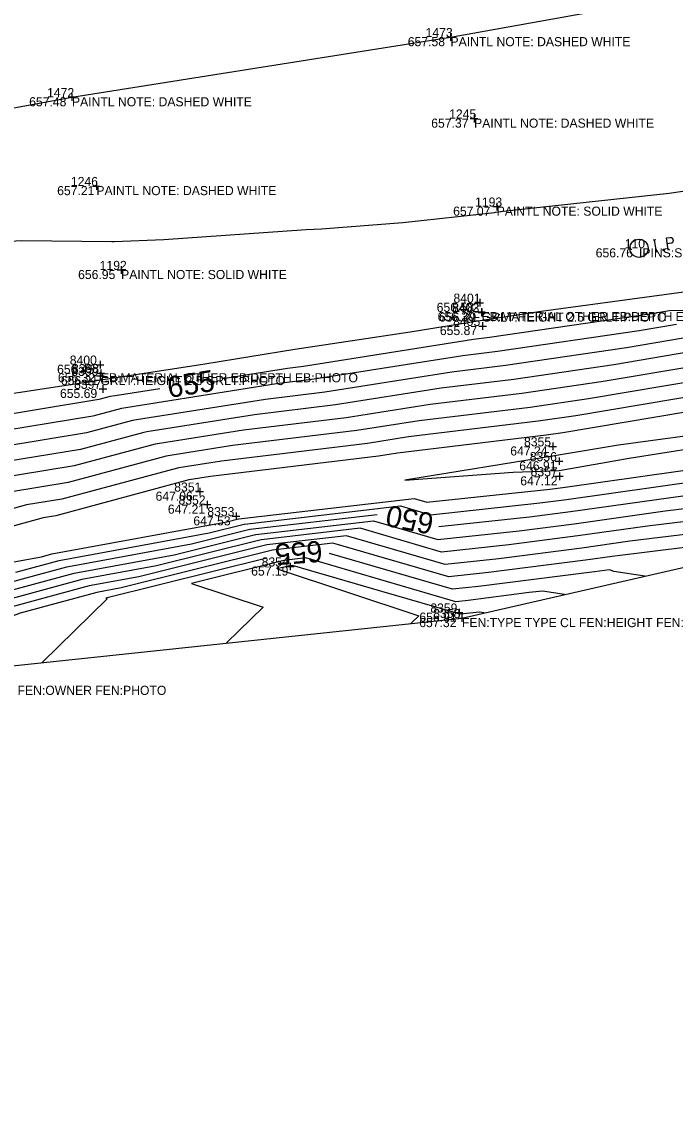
# Model space of a CAD drawing. Extents: x 2129350 to 2137777, y 657588 to 659885.
# Drawn here: x 2136622.8 to 2136708.9, y 659419.9 to 659562.4 of the extents above; entities that cross this region are included whole.
import ezdxf

# ---------------------------------------------------------------- set-up
doc = ezdxf.new("R2010")
doc.units = 0
for name, color, linetype in [('DT_X_Contour_Major', 7, 'Continuous'), ('DT_X_Contour_Minor', 7, 'Continuous'), ('DT_X_TIN_Hull', 7, 'Continuous'), ('PV_X_COP', 7, 'Continuous'), ('SV_P_Mon_Cells_Set', 7, 'Continuous'), ('SV_X_Shot_Marker', 7, 'Continuous'), ('SV_X_Text_Comment', 7, 'Continuous'), ('SV_X_Text_Elevation', 7, 'Continuous'), ('SV_X_Text_Name', 7, 'Continuous')]:
    doc.layers.add(name, color=color, linetype=linetype)

msp = doc.modelspace()

# ---------------------------------------------------------------- linework, layer by layer
at = {"layer": 'DT_X_Contour_Major'}
for points in [[(2136744.39, 659529.65), (2136736.11, 659528.34), (2136733.31, 659527.94), (2136732.4, 659527.79), (2136720.27, 659522.07), (2136717.55, 659521.8), (2136717.62, 659523.45), (2136716.62, 659523.43), (2136715.1, 659523.38), (2136715.01, 659524.3), (2136714.95, 659524.57), (2136711.8, 659524.39), (2136708.17, 659524.33), (2136705.83, 659523.94), (2136684.42, 659520.8), (2136682.34, 659520.55), (2136659.91, 659517), (2136657.79, 659516.74), (2136649.29, 659515.39)], [(2136712.64, 659515.29), (2136697.46, 659512.74), (2136689.77, 659511.61), (2136675.17, 659509.86), (2136666.96, 659508.55), (2136650.55, 659506.57), (2136642.08, 659505.22), (2136641.83, 659505.18), (2136628.89, 659501.7), (2136621.18, 659500.44), (2136614.2, 659498.51)], [(2136640.99, 659514.07), (2136635.11, 659513.14), (2136634.44, 659513.03), (2136632.96, 659512.63), (2136610.09, 659508.89), (2136608.36, 659508.41), (2136587.09, 659504.96), (2136586.28, 659504.88), (2136584.75, 659504.73), (2136561.66, 659500.55), (2136560.06, 659500.39), (2136542.45, 659497.22)], [(2136677.76, 659495.9), (2136689.7, 659497.18), (2136695.09, 659497.87), (2136709.92, 659499.96), (2136718.98, 659501.07), (2136728.5, 659502.24), (2136736.31, 659502.88), (2136747.05, 659504.59), (2136759.38, 659506.52), (2136770.93, 659508.36), (2136776.83, 659509.29)], [(2136571.4, 659479.62), (2136581.37, 659481.07), (2136594.01, 659482.88), (2136599.47, 659483.67), (2136604.98, 659485.41), (2136618.6, 659487.87), (2136628.72, 659490.6), (2136645.17, 659493.62), (2136652.85, 659495.54), (2136652.88, 659495.54), (2136669.63, 659497.49)], [(2136655.07, 659491.74), (2136633.86, 659486.45), (2136634.05, 659486.38), (2136625.47, 659477.98)], [(2136704.89, 659489.37), (2136700.84, 659489.98), (2136700.26, 659490.21), (2136698.25, 659489.96), (2136697.57, 659489.87), (2136682.96, 659488.01), (2136679.54, 659487.64), (2136663.33, 659492.36)]]:
    msp.add_lwpolyline(points, dxfattribs=at)
at = {"layer": 'DT_X_Contour_Minor'}
for points in [[(2136832.58, 659546.09), (2136809.17, 659542.2), (2136807.96, 659542), (2136784.37, 659538.08), (2136783.34, 659537.91), (2136782.28, 659537.74), (2136758.19, 659533.92), (2136757.75, 659533.85), (2136733.08, 659529.94), (2136733.08, 659529.94), (2136733.03, 659529.93), (2136732.07, 659529.8), (2136731.59, 659529.73), (2136707.47, 659526.46), (2136691.23, 659524.25), (2136683.48, 659523.05), (2136683.47, 659523.07), (2136673.98, 659521.52), (2136658.78, 659519.22), (2136646.92, 659517.29), (2136634.1, 659515.33), (2136633.49, 659515.23), (2136633.25, 659515.19), (2136614.47, 659512.36)], [(2136608.99, 659532.85), (2136622.81, 659533.62), (2136634.65, 659533.47), (2136634.85, 659533.47), (2136634.97, 659533.47), (2136641.51, 659533.72), (2136660.25, 659535.07), (2136662.31, 659535.16), (2136673.03, 659535.99), (2136685.07, 659537.31), (2136685.24, 659537.33), (2136686.22, 659537.48), (2136708.12, 659539.82), (2136711.09, 659540.27)], [(2136816.87, 659537.03), (2136807.15, 659535.47), (2136791.93, 659532.94), (2136782.56, 659531.43), (2136781.87, 659531.32), (2136766.09, 659528.82), (2136758.45, 659527.73), (2136742.16, 659525.14), (2136733.76, 659523.94), (2136733.07, 659523.83), (2136723.98, 659519.54), (2136716.92, 659518.83), (2136717.02, 659521.1), (2136715.01, 659520.8), (2136709.96, 659520.72), (2136702.48, 659519.46), (2136686.56, 659517.13), (2136679.47, 659516.27), (2136662.73, 659513.62), (2136654.9, 659512.67), (2136637.9, 659509.97), (2136637.4, 659509.89), (2136631.33, 659508.26), (2136614.53, 659505.51)], [(2136819.43, 659535.31), (2136806.88, 659533.3), (2136794.45, 659531.23), (2136782.3, 659529.28), (2136781.73, 659529.18), (2136768.73, 659527.12), (2136758.68, 659525.68), (2136745.18, 659523.54), (2136733.98, 659521.94), (2136733.41, 659521.85), (2136725.83, 659518.27), (2136716.61, 659517.35), (2136716.7, 659519.23), (2136715.03, 659518.98), (2136710.85, 659518.91), (2136700.81, 659517.22), (2136687.63, 659515.29), (2136678.04, 659514.13), (2136664.14, 659511.93), (2136653.45, 659510.64), (2136639.29, 659508.39), (2136638.87, 659508.32), (2136630.51, 659506.07), (2136616.74, 659503.82)], [(2136822, 659533.59), (2136806.61, 659531.12), (2136796.97, 659529.52), (2136782.04, 659527.12), (2136781.59, 659527.04), (2136771.36, 659525.42), (2136758.91, 659523.64), (2136748.21, 659521.94), (2136734.21, 659519.94), (2136733.75, 659519.87), (2136727.69, 659517), (2136716.3, 659515.87), (2136716.37, 659517.35), (2136715.05, 659517.15), (2136711.75, 659517.1), (2136699.13, 659514.98), (2136688.7, 659513.45), (2136676.6, 659512), (2136665.55, 659510.24), (2136652, 659508.61), (2136640.69, 659506.81), (2136640.35, 659506.75), (2136629.7, 659503.89), (2136618.96, 659502.13)], [(2136709.06, 659522.52), (2136704.15, 659521.7), (2136685.49, 659518.97), (2136680.9, 659518.41), (2136661.32, 659515.31), (2136656.35, 659514.71), (2136636.51, 659511.55), (2136635.92, 659511.46), (2136632.14, 659510.44), (2136612.31, 659507.2)], [(2136602.05, 659487.72), (2136625.38, 659491.92), (2136626.74, 659492.29), (2136649.8, 659496.52), (2136651.37, 659496.91), (2136651.41, 659496.91), (2136674.5, 659499.6), (2136676.19, 659499.11), (2136692.4, 659500.85), (2136694.1, 659501.06), (2136714.59, 659503.96), (2136717.2, 659504.28), (2136733.1, 659506.24), (2136735.84, 659506.46), (2136739.6, 659507.06), (2136760.03, 659510.26), (2136763.65, 659510.83), (2136781.86, 659513.68), (2136783.23, 659513.87), (2136804.87, 659516.77), (2136808.05, 659517.2), (2136829.59, 659520.1)], [(2136621.99, 659489.89), (2136627.73, 659491.45), (2136647.49, 659495.07), (2136652.11, 659496.22), (2136652.15, 659496.23), (2136672.72, 659498.62), (2136676.67, 659497.47), (2136691.05, 659499.01), (2136694.59, 659499.46), (2136712.25, 659501.96), (2136718.09, 659502.68), (2136730.8, 659504.24), (2136736.07, 659504.67), (2136743.33, 659505.83), (2136759.7, 659508.39), (2136767.29, 659509.6), (2136782.1, 659511.91), (2136785.27, 659512.34), (2136802.82, 659514.7), (2136810.13, 659515.69), (2136827.49, 659518.02)], [(2136713.54, 659513.49), (2136695.79, 659510.5), (2136690.84, 659509.78), (2136673.74, 659507.72), (2136668.37, 659506.87), (2136649.11, 659504.54), (2136643.47, 659503.64), (2136643.31, 659503.62), (2136628.07, 659499.52), (2136623.4, 659498.75), (2136603.27, 659493.19)], [(2136615.21, 659485.84), (2136629.7, 659489.76), (2136642.85, 659492.17), (2136653.6, 659494.85), (2136653.62, 659494.86), (2136669.15, 659496.66), (2136677.63, 659494.19), (2136688.35, 659495.34), (2136695.58, 659496.27), (2136707.59, 659497.96), (2136719.87, 659499.47), (2136726.2, 659500.25), (2136736.54, 659501.09), (2136750.77, 659503.36), (2136759.05, 659504.65), (2136774.57, 659507.12), (2136782.58, 659508.38), (2136789.35, 659509.29), (2136798.72, 659510.55), (2136814.29, 659512.65), (2136823.27, 659513.86)], [(2136714.43, 659511.68), (2136694.11, 659508.26), (2136691.91, 659507.94), (2136672.3, 659505.58), (2136669.78, 659505.18), (2136647.66, 659502.5), (2136644.87, 659502.06), (2136644.79, 659502.05), (2136627.26, 659497.33), (2136625.62, 659497.06), (2136602.97, 659490.8)], [(2136816.37, 659511.14), (2136796.67, 659508.48), (2136791.38, 659507.77), (2136782.82, 659506.61), (2136778.21, 659505.89), (2136758.73, 659502.78), (2136754.49, 659502.12), (2136736.78, 659499.3), (2136723.9, 659498.25), (2136720.76, 659497.86), (2136705.25, 659495.96), (2136696.08, 659494.67), (2136687, 659493.51), (2136678.1, 659492.55), (2136667.37, 659495.68), (2136654.36, 659494.17), (2136654.34, 659494.17), (2136640.54, 659490.72), (2136630.69, 659488.92), (2136611.82, 659483.81)], [(2136715.73, 659508.58), (2136701.42, 659506.61), (2136693.27, 659505.29), (2136673.28, 659502.01), (2136687.57, 659503.09), (2136693.63, 659503.31), (2136702.84, 659504.94), (2136716.17, 659507.04)], [(2136737.16, 659495.41), (2136731.23, 659496.13), (2136721.67, 659496.15), (2136721.45, 659496.23), (2136702.92, 659493.96), (2136696.58, 659493.07), (2136685.65, 659491.67), (2136678.58, 659490.91), (2136665.58, 659494.7), (2136655.1, 659493.49), (2136655.09, 659493.48), (2136638.22, 659489.27), (2136631.68, 659488.08), (2136611.28, 659482.55), (2136606.69, 659480.78), (2136596.95, 659477.01), (2136585.45, 659475.46), (2136560.69, 659472.4), (2136546.32, 659470.4), (2136541.53, 659469.73), (2136527.37, 659466.91), (2136496.56, 659460.07)], [(2136715.46, 659491.79), (2136713.87, 659492.03), (2136710.86, 659493.22), (2136700.59, 659491.96), (2136697.07, 659491.47), (2136684.3, 659489.84), (2136679.06, 659489.28), (2136663.8, 659493.73), (2136655.84, 659492.8), (2136655.83, 659492.8), (2136635.9, 659487.83), (2136632.66, 659487.23), (2136622.57, 659484.5), (2136602.54, 659476.75), (2136601.16, 659475.4)], [(2136694.31, 659486.95), (2136691.4, 659487.38), (2136689.66, 659487.2), (2136681.61, 659486.17), (2136680.01, 659486), (2136660.23, 659491.77), (2136657.32, 659491.43), (2136657.32, 659491.43), (2136645.15, 659488.39), (2136654.59, 659485.27), (2136649.77, 659480.56)], [(2136683.73, 659484.52), (2136683.1, 659484.62), (2136680.55, 659484.34), (2136670.26, 659487.34), (2136658.45, 659490.79), (2136658.06, 659490.74), (2136658.06, 659490.74), (2136656.44, 659490.34), (2136675.12, 659484.16), (2136674.08, 659483.14)]]:
    msp.add_lwpolyline(points, dxfattribs=at)
at = {"layer": 'DT_X_TIN_Hull'}
msp.add_lwpolyline([(2136302.89, 659419.89), (2136345.27, 659428.48), (2136391.43, 659437.5), (2136450.04, 659448.99), (2136489.52, 659457.63), (2136542.25, 659466.78), (2136596.64, 659474.92), (2136680.8, 659483.85), (2136722.38, 659493.38), (2136738.74, 659495.63), (2136783.78, 659502), (2136843.47, 659510.83), (2136902.11, 659519.35), (2136937.73, 659522.76), (2136977.16, 659531.24), (2137034.04, 659538.87), (2137100.67, 659538.67), (2137141.97, 659546.72), (2137190.29, 659553.31), (2137205.51, 659567.67), (2137219.2, 659576.65), (2137216.8, 659580.68), (2137242.81, 659580.4), (2137253.63, 659571.75)], dxfattribs=at)
at = {"layer": 'PV_X_COP'}
msp.add_lwpolyline([(2136283.69, 659491.06), (2136332.92, 659499.96), (2136382.66, 659507.92), (2136432.22, 659516.18), (2136481.88, 659524.41), (2136530.83, 659534.32), (2136580.2, 659543.45), (2136629.4, 659552.49), (2136679.29, 659560.41), (2136728.6, 659569.29), (2136778.34, 659577.19), (2136828.18, 659584.68), (2136877.81, 659591.29), (2136928.17, 659598.69), (2136978.01, 659606.02), (2137027.73, 659612.26), (2137078.25, 659618.56), (2137128.21, 659625.22), (2137178.15, 659631.69), (2137228.57, 659637.49), (2137278.76, 659642.81)], dxfattribs=at)
at = {"layer": 'SV_P_Mon_Cells_Set'}
for points in [[(2136706.02, 659533.68), (2136706.37, 659533.73)], [(2136706.43, 659532.12), (2136706.19, 659533.7)], [(2136707.98, 659532.35), (2136707.74, 659533.94), (2136708.26, 659534.02), (2136708.32, 659534.01), (2136708.4, 659534), (2136708.44, 659533.98), (2136708.47, 659533.96), (2136708.53, 659533.9), (2136708.57, 659533.85), (2136708.61, 659533.75), (2136708.63, 659533.6), (2136708.62, 659533.55), (2136708.61, 659533.47), (2136708.58, 659533.38), (2136708.55, 659533.33), (2136708.52, 659533.3), (2136708.47, 659533.27), (2136708.38, 659533.24), (2136707.86, 659533.16)], [(2136706.26, 659532.09), (2136706.61, 659532.15)], [(2136707.35, 659532.48), (2136707.4, 659532.48), (2136707.44, 659532.46), (2136707.48, 659532.42), (2136707.49, 659532.36), (2136707.46, 659532.3), (2136707.44, 659532.27), (2136707.38, 659532.26), (2136707.34, 659532.28), (2136707.3, 659532.33), (2136707.3, 659532.39), (2136707.32, 659532.45), (2136707.35, 659532.48)]]:
    msp.add_lwpolyline(points, dxfattribs=at)
msp.add_circle((2136704.14, 659532.58), 1.2, dxfattribs=at)
at = {"layer": 'SV_X_Shot_Marker'}
for p, q in [((2136678.79, 659560.41), (2136679.79, 659560.41)), ((2136679.29, 659560.91), (2136679.29, 659559.91)), ((2136679.29, 659560.41), (2136679.29, 659560.41)), ((2136629.4, 659552.99), (2136629.4, 659551.99)), ((2136628.9, 659552.49), (2136629.9, 659552.49)), ((2136629.4, 659552.49), (2136629.4, 659552.49)), ((2136682.4, 659550.17), (2136682.4, 659549.17)), ((2136681.9, 659549.67), (2136682.9, 659549.67)), ((2136682.4, 659549.67), (2136682.4, 659549.67)), ((2136632.62, 659541.28), (2136632.62, 659540.28)), ((2136632.12, 659540.78), (2136633.12, 659540.78)), ((2136632.62, 659540.78), (2136632.62, 659540.78)), ((2136685.38, 659538.57), (2136685.38, 659537.57)), ((2136684.88, 659538.07), (2136685.88, 659538.07)), ((2136685.38, 659538.07), (2136685.38, 659538.07)), ((2136635.88, 659530.22), (2136635.88, 659529.22)), ((2136635.38, 659529.72), (2136636.38, 659529.72)), ((2136635.88, 659529.72), (2136635.88, 659529.72)), ((2136683.14, 659525.9), (2136683.14, 659524.9)), ((2136682.64, 659525.4), (2136683.64, 659525.4)), ((2136682.88, 659524.19), (2136683.88, 659524.19)), ((2136682.92, 659524.11), (2136683.92, 659524.11)), ((2136683.14, 659525.4), (2136683.14, 659525.4)), ((2136683.38, 659524.69), (2136683.38, 659523.69)), ((2136683.38, 659524.19), (2136683.38, 659524.19)), ((2136683.42, 659524.61), (2136683.42, 659523.61)), ((2136683.42, 659524.11), (2136683.42, 659524.11)), ((2136683.53, 659522.83), (2136683.53, 659521.83)), ((2136683.03, 659522.33), (2136684.03, 659522.33)), ((2136683.53, 659522.33), (2136683.53, 659522.33)), ((2136632.6, 659517.24), (2136633.6, 659517.24)), ((2136633.1, 659517.74), (2136633.1, 659516.74)), ((2136633.1, 659517.24), (2136633.1, 659517.24)), ((2136632.64, 659515.75), (2136633.64, 659515.75)), ((2136632.71, 659516.12), (2136633.71, 659516.12)), ((2136633.14, 659516.25), (2136633.14, 659515.25)), ((2136633.14, 659515.75), (2136633.14, 659515.75)), ((2136633.21, 659516.62), (2136633.21, 659515.62)), ((2136633.21, 659516.12), (2136633.21, 659516.12)), ((2136633.48, 659514.55), (2136633.48, 659513.55)), ((2136632.98, 659514.05), (2136633.98, 659514.05)), ((2136633.48, 659514.05), (2136633.48, 659514.05)), ((2136692.27, 659506.47), (2136693.27, 659506.47)), ((2136692.77, 659506.97), (2136692.77, 659505.97)), ((2136692.77, 659506.47), (2136692.77, 659506.47)), ((2136693.1, 659504.52), (2136694.1, 659504.52)), ((2136693.6, 659505.02), (2136693.6, 659504.02)), ((2136693.6, 659504.52), (2136693.6, 659504.52)), ((2136693.64, 659503.03), (2136693.64, 659502.03)), ((2136693.14, 659502.53), (2136694.14, 659502.53)), ((2136693.64, 659502.53), (2136693.64, 659502.53)), ((2136645.74, 659500.51), (2136646.74, 659500.51)), ((2136646.24, 659501.01), (2136646.24, 659500.01)), ((2136646.24, 659500.51), (2136646.24, 659500.51)), ((2136646.72, 659498.8), (2136647.72, 659498.8)), ((2136647.22, 659499.3), (2136647.22, 659498.3)), ((2136647.22, 659498.8), (2136647.22, 659498.8)), ((2136650.53, 659497.27), (2136651.53, 659497.27)), ((2136651.03, 659497.77), (2136651.03, 659496.77)), ((2136651.03, 659497.27), (2136651.03, 659497.27)), ((2136657.67, 659490.64), (2136658.67, 659490.64)), ((2136658.17, 659491.14), (2136658.17, 659490.14)), ((2136658.17, 659490.64), (2136658.17, 659490.64)), ((2136679.93, 659484.57), (2136680.93, 659484.57)), ((2136680.43, 659485.07), (2136680.43, 659484.07)), ((2136680.43, 659484.57), (2136680.43, 659484.57)), ((2136680.8, 659484.35), (2136680.8, 659483.35)), ((2136680.3, 659483.85), (2136681.3, 659483.85)), ((2136680.8, 659483.85), (2136680.8, 659483.85))]:
    msp.add_line(p, q, dxfattribs=at)

# ---------------------------------------------------------------- texts
at = {"layer": 'DT_X_Contour_Major'}
for s, rotation, p in [('655', 9.032, (2136642.19, 659512.84)), ('650', 168.9016, (2136677.25, 659497.57)), ('655', 184.311, (2136662.3, 659494.06))]:
    msp.add_text(s, height=2.8, rotation=rotation, dxfattribs=at).set_placement(p)
at = {"layer": 'SV_X_Text_Comment'}
for s, p in [('PAINTL NOTE: DASHED WHITE', (2136679.29, 659559.21)), ('PAINTL NOTE: DASHED WHITE', (2136629.4, 659551.29)), ('PAINTL NOTE: DASHED WHITE', (2136682.4, 659548.47)), ('PAINTL NOTE: DASHED WHITE', (2136632.62, 659539.58)), ('PAINTL NOTE: SOLID WHITE', (2136685.38, 659536.87)), ('IPINS:SIZE IPINS:NAME IPINS:NUMBER IPINS:NOTE IPINS:PHOTO', (2136704.14, 659531.38)), ('PAINTL NOTE: SOLID WHITE', (2136635.88, 659528.52)), ('GRLT:HEIGHT 2.5 GRLT:PHOTO', (2136683.42, 659522.91)), ('EB:MATERIAL OTHER EB:DEPTH EB:PHOTO', (2136683.38, 659522.99)), ('GRLT:HEIGHT 2.5 GRLT:PHOTO', (2136633.14, 659514.55)), ('EB:MATERIAL OTHER EB:DEPTH EB:PHOTO', (2136633.21, 659514.92)), ('FEN:TYPE TYPE CL FEN:HEIGHT FEN:OWNER FEN:PHOTO', (2136680.8, 659482.65)), ('FEN:TYPE TYPE CL FEN:HEIGHT FEN:OWNER FEN:PHOTO', (2136596.64, 659473.72))]:
    msp.add_text(s, height=1.2, dxfattribs=at).set_placement(p)
at = {"layer": 'SV_X_Text_Elevation'}
for s, p in [('657.58', (2136673.66, 659559.21)), ('657.48', (2136623.76, 659551.29)), ('657.37', (2136676.75, 659548.47)), ('657.21', (2136627.45, 659539.58)), ('657.07', (2136679.64, 659536.87)), ('656.76', (2136698.43, 659531.38)), ('656.95', (2136630.21, 659528.52)), ('656.58', (2136677.47, 659524.2)), ('656.30', (2136677.59, 659522.99)), ('656.29', (2136677.77, 659522.91)), ('655.87', (2136677.89, 659521.14)), ('656.45', (2136627.44, 659516.04)), ('656.32', (2136627.55, 659514.92)), ('656.21', (2136627.94, 659514.55)), ('655.69', (2136627.82, 659512.85)), ('647.24', (2136687.17, 659505.27)), ('646.91', (2136688.35, 659503.31)), ('647.12', (2136688.49, 659501.33)), ('647.06', (2136640.42, 659499.31)), ('647.21', (2136642.04, 659497.6)), ('647.53', (2136645.4, 659496.06)), ('657.19', (2136653.02, 659489.44)), ('656.91', (2136675.19, 659483.37)), ('657.32', (2136675.17, 659482.65))]:
    msp.add_text(s, height=1.2, dxfattribs=at).set_placement(p)
at = {"layer": 'SV_X_Text_Name'}
for s, p in [('1473', (2136676.01, 659560.41)), ('1472', (2136626.12, 659552.49)), ('1245', (2136679.11, 659549.67)), ('1246', (2136629.26, 659540.78)), ('1193', (2136682.53, 659538.07)), ('110', (2136702.25, 659532.58)), ('1192', (2136633.05, 659529.72)), ('8401', (2136679.68, 659525.4)), ('8402', (2136679.49, 659524.19)), ('8403', (2136679.53, 659524.11)), ('8405', (2136679.64, 659522.33)), ('8400', (2136629.11, 659517.24)), ('8399', (2136629.32, 659515.75)), ('8398', (2136629.4, 659516.12)), ('8397', (2136629.68, 659514.05)), ('8355', (2136688.98, 659506.47)), ('8356', (2136689.74, 659504.52)), ('8357', (2136689.85, 659502.53)), ('8351', (2136642.88, 659500.51)), ('8352', (2136643.44, 659498.8)), ('8353', (2136647.24, 659497.27)), ('8354', (2136654.4, 659490.64)), ('8359', (2136676.63, 659484.57)), ('8358', (2136677.01, 659483.85))]:
    msp.add_text(s, height=1.2, dxfattribs=at).set_placement(p)

doc.saveas('drawing.dxf')
